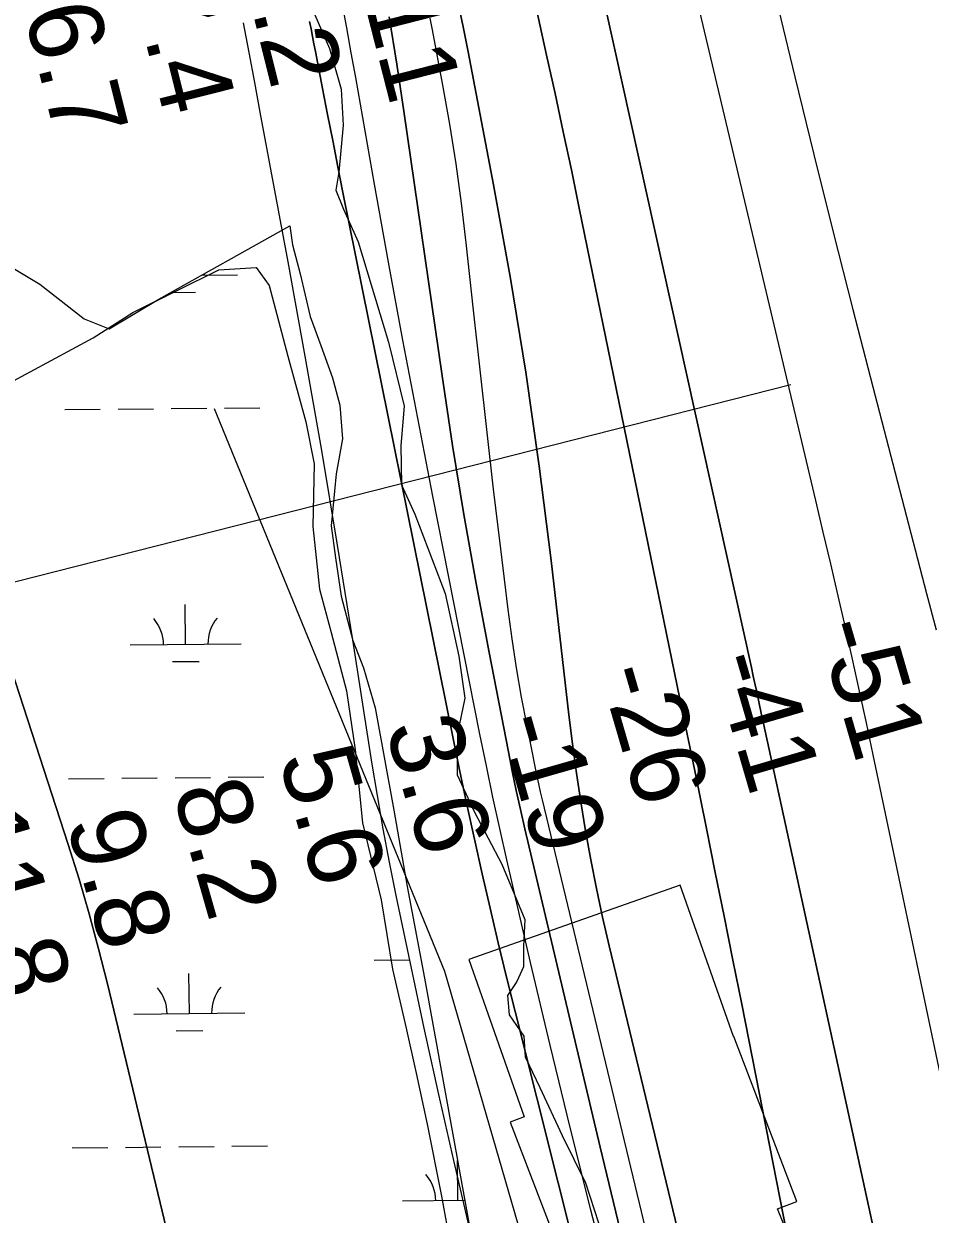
# Model space of a CAD drawing. Extents: x 3625074 to 3663148, y 511451 to 537151.
# Drawn here: x 3632216 to 3633034, y 523454 to 524527 of the extents above; entities that cross this region are included whole.
import ezdxf

# ---------------------------------------------------------------- set-up
doc = ezdxf.new("R2010")
doc.units = 0
for name, color, linetype in [('V-RIVR-EDGE', 7, 'Continuous'), ('V-RIVR-RANG', 7, 'Continuous'), ('V-RRAP-FSHR', 7, 'Continuous'), ('V-RRAP-RVMT', 7, 'Continuous'), ('V-SITE-VEGE', 7, 'Continuous'), ('V-TOPO-DPTH', 7, 'Continuous'), ('V-TOPO-MAJR', 7, 'Continuous'), ('V-TOPO-MINR', 7, 'Continuous'), ('V-TOPO-WATR', 7, 'Continuous'), ('V-WETL-SWMP', 7, 'Continuous')]:
    doc.layers.add(name, color=color, linetype=linetype)

msp = doc.modelspace()

# ---------------------------------------------------------------- linework, layer by layer
at = {"layer": 'V-RIVR-EDGE'}
msp.add_lwpolyline([(3632468.6, 524558.9), (3632491.9, 524504.8), (3632502.6, 524468.2), (3632504.3, 524435.8), (3632500.6, 524393.2), (3632497.6, 524377), (3632504.7, 524360.1), (3632517.9, 524330.7), (3632545.3, 524240), (3632559.5, 524182.3), (3632556.4, 524146.9), (3632557, 524111.5), (3632568.9, 524085), (3632596.3, 524013.5), (3632608.8, 523957.1), (3632614.1, 523919.2), (3632607.4, 523887.4), (3632607.3, 523850.2), (3632622.9, 523816.5), (3632647.4, 523769.7), (3632668.2, 523719.8), (3632667, 523695.8), (3632666.9, 523677.2), (3632660.9, 523664), (3632652.5, 523651.4), (3632654.2, 523634), (3632667.4, 523614.7), (3632668.5, 523596.1), (3632681.7, 523568.5), (3632702, 523525.2), (3632722.9, 523482.5), (3632734.8, 523446.5)], dxfattribs=at)
at = {"layer": 'V-RIVR-RANG'}
msp.add_line((3631744.9, 523906.6), (3632908, 524202.1), dxfattribs=at)
at = {"layer": 'V-RRAP-FSHR'}
msp.add_lwpolyline([(3632388.1, 524180.4), (3632595.7, 523673.3), (3632722.6, 523236.2), (3632750, 523015.6), (3632756, 522813.2), (3632897, 522376), (3633014.6, 521984.5)], dxfattribs=at)
at = {"layer": 'V-RRAP-RVMT'}
msp.add_lwpolyline([(3632936.7, 523359), (3632896, 523459), (3632913.5, 523465.7), (3632856.6, 523614.4), (3632856.3, 523614.3), (3632808.3, 523750.8), (3632617.7, 523683.7), (3632667.5, 523541.9), (3632655, 523537.2), (3632703.1, 523411.8)], dxfattribs=at)
at = {"layer": 'V-SITE-VEGE'}
msp.add_lwpolyline([(3632203.2, 524203.2), (3632278.8, 524244), (3632314.7, 524267), (3632354.5, 524286.7), (3632392.3, 524305.2), (3632426, 524307.4), (3632437.6, 524291.1), (3632454.5, 524227.4), (3632470.8, 524168.2), (3632478.2, 524130.5), (3632477, 524074), (3632482.9, 524017.5), (3632493.6, 523978.5), (3632507.3, 523925.8), (3632515.2, 523872.6), (3632521.8, 523807), (3632538.6, 523737.4), (3632549, 523675), (3632560.8, 523623), (3632570.2, 523581.4), (3632580.1, 523535.3), (3632593.1, 523470.3), (3632601.1, 523426.1)], dxfattribs=at)
at = {"layer": 'V-TOPO-DPTH'}
for points in [[(3632360, 523378.3), (3632291.8, 523661.9), (3632283.8, 523693.5), (3632275.3, 523725), (3632266.1, 523756.3), (3632256.4, 523787.4), (3632139.1, 524147.5), (3632125, 524191.1), (3632111, 524234.6), (3632097.1, 524278.3), (3632083.2, 524321.9), (3632079.6, 524333.4), (3632067.6, 524371.3), (3632055.6, 524409.1), (3632043.5, 524447), (3632031.3, 524484.8), (3631903.1, 524882.1)], [(3632607.3, 524550), (3632612.2, 524525.9), (3632617, 524501.8), (3632640.1, 524381.9), (3632655.3, 524297.6), (3632669.2, 524213.2), (3632681.2, 524128.4), (3632692, 524043.5), (3632707.9, 523904.2), (3632711.2, 523878), (3632714.7, 523851.8), (3632718.7, 523825.7), (3632722.9, 523799.6), (3632727.7, 523773.7), (3632732.8, 523747.8), (3632738.4, 523722), (3632744.3, 523696.2), (3632884.1, 523116.9)], [(3632884.1, 523116.9), (3632744.3, 523696.2), (3632738.4, 523722), (3632732.8, 523747.8), (3632727.7, 523773.7), (3632722.9, 523799.6), (3632718.7, 523825.7), (3632714.7, 523851.8), (3632711.2, 523878), (3632707.9, 523904.2), (3632692, 524043.5), (3632681.2, 524128.4), (3632669.2, 524213.2), (3632655.3, 524297.6), (3632640.1, 524381.9), (3632617, 524501.8), (3632612.2, 524525.9), (3632607.3, 524550)], [(3632676.3, 524551.4), (3632687.9, 524498.7), (3632695.5, 524464.2), (3632702.9, 524429.8), (3632710.2, 524395.3), (3632717.3, 524360.8), (3632810.5, 523907.1), (3632813.1, 523894.1), (3632815.8, 523881.1), (3632818.4, 523868.1), (3632821.1, 523855.2), (3632832, 523801.9), (3632840, 523762.3), (3632848, 523722.7), (3632855.9, 523683.1), (3632863.8, 523643.4), (3632929.7, 523308.2)], [(3632929.7, 523308.2), (3632863.8, 523643.4), (3632855.9, 523683.1), (3632848, 523722.7), (3632840, 523762.3), (3632832, 523801.9), (3632821.1, 523855.2), (3632818.4, 523868.1), (3632815.8, 523881.1), (3632813.1, 523894.1), (3632810.5, 523907.1), (3632717.3, 524360.8), (3632710.2, 524395.3), (3632702.9, 524429.8), (3632695.5, 524464.2), (3632687.9, 524498.7), (3632676.3, 524551.4)], [(3632740.6, 524543), (3632749.2, 524505.1), (3632872.6, 523946.9), (3632874.3, 523939.2), (3632876, 523931.4), (3632877.7, 523923.7), (3632879.3, 523915.9), (3632881.8, 523904.3), (3632882.6, 523900.4), (3632883, 523898.5), (3632883.4, 523896.5), (3633002.8, 523348.8), (3633010.3, 523314.2), (3633017.8, 523279.7), (3633025.2, 523245.1), (3633032.5, 523210.6), (3633042.5, 523163.2)], [(3633042.5, 523163.2), (3633032.5, 523210.6), (3633025.2, 523245.1), (3633017.8, 523279.7), (3633010.3, 523314.2), (3633002.8, 523348.8), (3632883.4, 523896.5), (3632883, 523898.5), (3632882.6, 523900.4), (3632881.8, 523904.3), (3632879.3, 523915.9), (3632877.7, 523923.7), (3632876, 523931.4), (3632874.3, 523939.2), (3632872.6, 523946.9), (3632749.2, 524505.1), (3632740.6, 524543)], [(3632795.6, 523094.7), (3632659.4, 523636.8), (3632651.7, 523667.8), (3632644.2, 523698.9), (3632636.9, 523729.9), (3632629.7, 523761), (3632622.8, 523792.2), (3632616, 523823.4), (3632609.4, 523854.6), (3632603, 523885.9), (3632504.2, 524374.9), (3632499.5, 524398.3), (3632494.9, 524421.8), (3632490.3, 524445.2), (3632485.8, 524468.7), (3632479.3, 524502.2), (3632478, 524508.9), (3632476.7, 524515.6), (3632475.4, 524522.4), (3632474, 524529.1)], [(3632474, 524529.1), (3632475.4, 524522.4), (3632476.7, 524515.6), (3632478, 524508.9), (3632479.3, 524502.2), (3632485.8, 524468.7), (3632490.3, 524445.2), (3632494.9, 524421.8), (3632499.5, 524398.3), (3632504.2, 524374.9), (3632603, 523885.9), (3632609.4, 523854.6), (3632616, 523823.4), (3632622.8, 523792.2), (3632629.7, 523761), (3632636.9, 523729.9), (3632644.2, 523698.9), (3632651.7, 523667.8), (3632659.4, 523636.8), (3632795.6, 523094.7)], [(3633031.5, 522305.1), (3632861.5, 523040.9), (3632857.6, 523054.8), (3632853.6, 523068.8), (3632849.7, 523082.7), (3632845.8, 523096.6), (3632812.5, 523216.8), (3632792.4, 523291), (3632772.8, 523365.3), (3632754.2, 523439.8), (3632736.1, 523514.5), (3632668.3, 523801.6), (3632664.3, 523818.9), (3632660.5, 523836.2), (3632656.9, 523853.6), (3632653.4, 523871), (3632635.9, 523960.3), (3632624.2, 524022.5), (3632613.2, 524084.7), (3632603.1, 524147.1), (3632593.6, 524209.7), (3632559.1, 524448.2), (3632552.7, 524490.8), (3632545.9, 524533.2)], [(3632545.9, 524533.2), (3632552.7, 524490.8), (3632559.1, 524448.2), (3632593.6, 524209.7), (3632603.1, 524147.1), (3632613.2, 524084.7), (3632624.2, 524022.5), (3632635.9, 523960.3), (3632653.4, 523871), (3632656.9, 523853.6), (3632660.5, 523836.2), (3632664.3, 523818.9), (3632668.3, 523801.6), (3632736.1, 523514.5), (3632754.2, 523439.8), (3632772.8, 523365.3), (3632792.4, 523291), (3632812.5, 523216.8), (3632845.8, 523096.6), (3632849.7, 523082.7), (3632853.6, 523068.8), (3632857.6, 523054.8), (3632861.5, 523040.9), (3633031.5, 522305.1)]]:
    msp.add_lwpolyline(points, dxfattribs=at)
at = {"layer": 'V-TOPO-MAJR'}
msp.add_lwpolyline([(3632820.2, 524561.3), (3632930.3, 524097.4), (3632937.1, 524068.8), (3632943.8, 524040.2), (3632950.4, 524011.6), (3632957, 523983), (3632963.5, 523954.3), (3632969.8, 523925.6), (3632976, 523896.9), (3632982.2, 523868.2), (3633060, 523498)], dxfattribs=at)
at = {"layer": 'V-TOPO-MINR'}
for points in [[(3631903.1, 524882.1), (3632031.3, 524484.8), (3632043.5, 524447), (3632055.6, 524409.1), (3632067.6, 524371.3), (3632079.6, 524333.4), (3632083.2, 524321.9), (3632097.1, 524278.3), (3632111, 524234.6), (3632125, 524191.1), (3632139.1, 524147.5), (3632256.4, 523787.4), (3632266.1, 523756.3), (3632275.3, 523725), (3632283.8, 523693.5), (3632291.8, 523661.9), (3632360, 523378.3)], [(3632607.3, 524550), (3632612.2, 524525.9), (3632617, 524501.8), (3632640.1, 524381.9), (3632655.3, 524297.6), (3632669.2, 524213.2), (3632681.2, 524128.4), (3632692, 524043.5), (3632707.9, 523904.2), (3632711.2, 523878), (3632714.7, 523851.8), (3632718.7, 523825.7), (3632722.9, 523799.6), (3632727.7, 523773.7), (3632732.8, 523747.8), (3632738.4, 523722), (3632744.3, 523696.2), (3632884.1, 523116.9)], [(3632676.3, 524551.4), (3632687.9, 524498.7), (3632695.5, 524464.2), (3632702.9, 524429.8), (3632710.2, 524395.3), (3632717.3, 524360.8), (3632810.5, 523907.1), (3632813.1, 523894.1), (3632815.8, 523881.1), (3632818.4, 523868.1), (3632821.1, 523855.2), (3632832, 523801.9), (3632840, 523762.3), (3632848, 523722.7), (3632855.9, 523683.1), (3632863.8, 523643.4), (3632929.7, 523308.2)], [(3632894.9, 524549.2), (3632911.8, 524479.2), (3632928.9, 524409.3), (3632946.3, 524339.4), (3632964, 524269.7), (3632982, 524200), (3633030.5, 524013.7), (3633039.1, 523980.9)], [(3632503.1, 524545.7), (3632507.3, 524523.4), (3632511.4, 524501), (3632515.4, 524478.6), (3632532.4, 524382.5), (3632545, 524312.1), (3632557.9, 524241.8), (3632571.3, 524171.5), (3632584.9, 524101.3), (3632627.4, 523886.7), (3632633.2, 523858.4), (3632639.1, 523830), (3632645.3, 523801.8), (3632651.7, 523773.6), (3632673.1, 523681), (3632690.7, 523606.6), (3632708.7, 523532.3), (3632727.4, 523458.2), (3632746.6, 523384.2)], [(3632740.6, 524543), (3632749.2, 524505.1), (3632872.6, 523946.9), (3632874.3, 523939.2), (3632876, 523931.4), (3632877.7, 523923.7), (3632879.3, 523915.9), (3632881.8, 523904.3), (3632882.6, 523900.4), (3632883, 523898.5), (3632883.4, 523896.5), (3633002.8, 523348.8), (3633010.3, 523314.2), (3633017.8, 523279.7), (3633025.2, 523245.1), (3633032.5, 523210.6), (3633042.5, 523163.2)], [(3632414.1, 524527.9), (3632419.2, 524501.1), (3632424.3, 524474.3), (3632429.3, 524447.5), (3632454.4, 524312.5), (3632469.8, 524227.5), (3632484.7, 524142.4), (3632498.9, 524057.2), (3632512.7, 523972), (3632530, 523861.7), (3632534.9, 523831.5), (3632540.2, 523801.4), (3632545.9, 523771.4), (3632551.9, 523741.5), (3632564.4, 523681.6), (3632577.1, 523621.9), (3632590.2, 523562.2), (3632603.8, 523502.6), (3632617.8, 523443.1)], [(3632545.9, 524533.2), (3632552.7, 524490.8), (3632559.1, 524448.2), (3632593.6, 524209.7), (3632603.1, 524147.1), (3632613.2, 524084.7), (3632624.2, 524022.5), (3632635.9, 523960.3), (3632653.4, 523871), (3632656.9, 523853.6), (3632660.5, 523836.2), (3632664.3, 523818.9), (3632668.3, 523801.6), (3632736.1, 523514.5), (3632754.2, 523439.8), (3632772.8, 523365.3), (3632792.4, 523291), (3632812.5, 523216.8), (3632845.8, 523096.6), (3632849.7, 523082.7), (3632853.6, 523068.8), (3632857.6, 523054.8), (3632861.5, 523040.9), (3633031.5, 522305.1)], [(3632582.6, 524532.1), (3632584.7, 524521.7), (3632594.1, 524471.9), (3632600.3, 524436.5), (3632606, 524401), (3632610.8, 524365.5), (3632615, 524329.8), (3632621.6, 524268.9), (3632627.5, 524215.1), (3632633.5, 524161.4), (3632639.8, 524107.6), (3632646.3, 524053.9), (3632653, 523999.3), (3632656.5, 523972.9), (3632660.4, 523946.6), (3632665, 523920.3), (3632669.9, 523894.2), (3632677.4, 523856.3), (3632678.9, 523849.1), (3632680.4, 523842), (3632682, 523834.9), (3632683.7, 523827.8), (3632820.5, 523259.3)]]:
    msp.add_lwpolyline(points, dxfattribs=at)
at = {"layer": 'V-TOPO-WATR'}
msp.add_lwpolyline([(3632474, 524529.1), (3632475.4, 524522.4), (3632476.7, 524515.6), (3632478, 524508.9), (3632479.3, 524502.2), (3632485.8, 524468.7), (3632490.3, 524445.2), (3632494.9, 524421.8), (3632499.5, 524398.3), (3632504.2, 524374.9), (3632603, 523885.9), (3632609.4, 523854.6), (3632616, 523823.4), (3632622.8, 523792.2), (3632629.7, 523761), (3632636.9, 523729.9), (3632644.2, 523698.9), (3632651.7, 523667.8), (3632659.4, 523636.8), (3632795.6, 523094.7)], dxfattribs=at)
at = {"layer": 'V-WETL-SWMP'}
for p, q in [((3632376.8, 524300.6), (3632409, 524300.9)), ((3632348.6, 524284.9), (3632371.1, 524285.1)), ((3632253.3, 524179.3), (3632285.3, 524179.6)), ((3632301.3, 524179.8), (3632333.3, 524180.1)), ((3632349.3, 524180.2), (3632381.3, 524180.6)), ((3632397.3, 524180.7), (3632429.3, 524181)), ((3632362.3, 523967.8), (3632362, 524003.7)), ((3632312.3, 523967.2), (3632412.3, 523968.3)), ((3632350.5, 523952.2), (3632374.5, 523952.4)), ((3632256.7, 523846.6), (3632288.7, 523846.9)), ((3632304.7, 523847.1), (3632336.7, 523847.4)), ((3632352.7, 523847.6), (3632384.7, 523847.9)), ((3632400.7, 523848.1), (3632432.7, 523848.4)), ((3632532.2, 523683.2), (3632564.2, 523683.5)), ((3632365.7, 523635.1), (3632365.3, 523671.1)), ((3632315.7, 523634.6), (3632415.7, 523635.6)), ((3632353.8, 523619.5), (3632377.8, 523619.8)), ((3632260, 523514), (3632292, 523514.3)), ((3632308, 523514.4), (3632340, 523514.8)), ((3632356, 523514.9), (3632388, 523515.2)), ((3632404, 523515.4), (3632436, 523515.7)), ((3632607.8, 523466.7), (3632607.5, 523502.7)), ((3632557.8, 523466.2), (3632614.1, 523466.8))]:
    msp.add_line(p, q, dxfattribs=at)
for points in [[(3631859.2, 524520.6), (3631921.9, 524534.1), (3631975.6, 524538.5), (3632020.3, 524538.5), (3632042.7, 524516.2), (3632060.6, 524502.7), (3632083, 524489.3), (3632118.8, 524449), (3632141.2, 524408.7), (3632123.2, 524350.6), (3632114.3, 524310.3), (3632136.7, 524279), (3632159.1, 524279), (3632177, 524287.9), (3632208.3, 524305.8), (3632230.7, 524292.4), (3632270.9, 524261.1), (3632293.3, 524252.1), (3632338.1, 524279), (3632456.2, 524345)], [(3632456.2, 524345), (3632458.8, 524328), (3632465.5, 524301.8), (3632474.7, 524263.2), (3632484.1, 524237), (3632494.8, 524208.1), (3632501.5, 524183.2), (3632503.9, 524153), (3632498.1, 524121.4), (3632493.6, 524074.7), (3632497.4, 524045.8), (3632502.6, 524011.3), (3632513.2, 523971.4), (3632522.6, 523946.5), (3632533.2, 523910.7), (3632550.2, 523818.4), (3632562, 523749.5), (3632577.7, 523666.9), (3632620.8, 523429.9)]]:
    msp.add_lwpolyline(points, dxfattribs=at)
for centre, start, end in [((3632414.2, 524301.4), 179.3766, 181.3469), ((3632307.1, 523967.7), 359.8032, 41.3469), ((3632417.6, 523968.8), 139.8032, 181.3469), ((3632310.4, 523635), 359.8032, 41.3469), ((3632420.9, 523636.1), 139.8032, 181.3469), ((3632552.6, 523466.6), 359.8032, 41.3469)]:
    msp.add_arc(centre, 35.2, start, end, dxfattribs=at)

# ---------------------------------------------------------------- texts
at = {"layer": 'V-RIVR-RANG'}
for s, rotation, p in [('2.2', 284.0483, (3632410.2, 524587.1)), ('-11', 284.3339, (3632515.4, 524577.6)), ('7.4', 284.0483, (3632313.2, 524562.5)), ('6.7', 284.0483, (3632216.3, 524538)), ('-51', 286.2525, (3632931.7, 523983.7)), ('-41', 286.2525, (3632836.2, 523953.9)), ('-26', 286.2525, (3632735.4, 523942.6)), ('3.6', 285.9683, (3632542, 523893)), ('-19', 285.9683, (3632644.3, 523898.7)), ('5.6', 285.9683, (3632445.9, 523865.2)), ('8.2', 285.9683, (3632350.3, 523835.7)), ('11.8', 285.9683, (3632149, 523812.2)), ('9.8', 285.9683, (3632254.2, 523808))]:
    msp.add_text(s, height=67, rotation=rotation, dxfattribs=at).set_placement(p)

doc.saveas('drawing.dxf')
